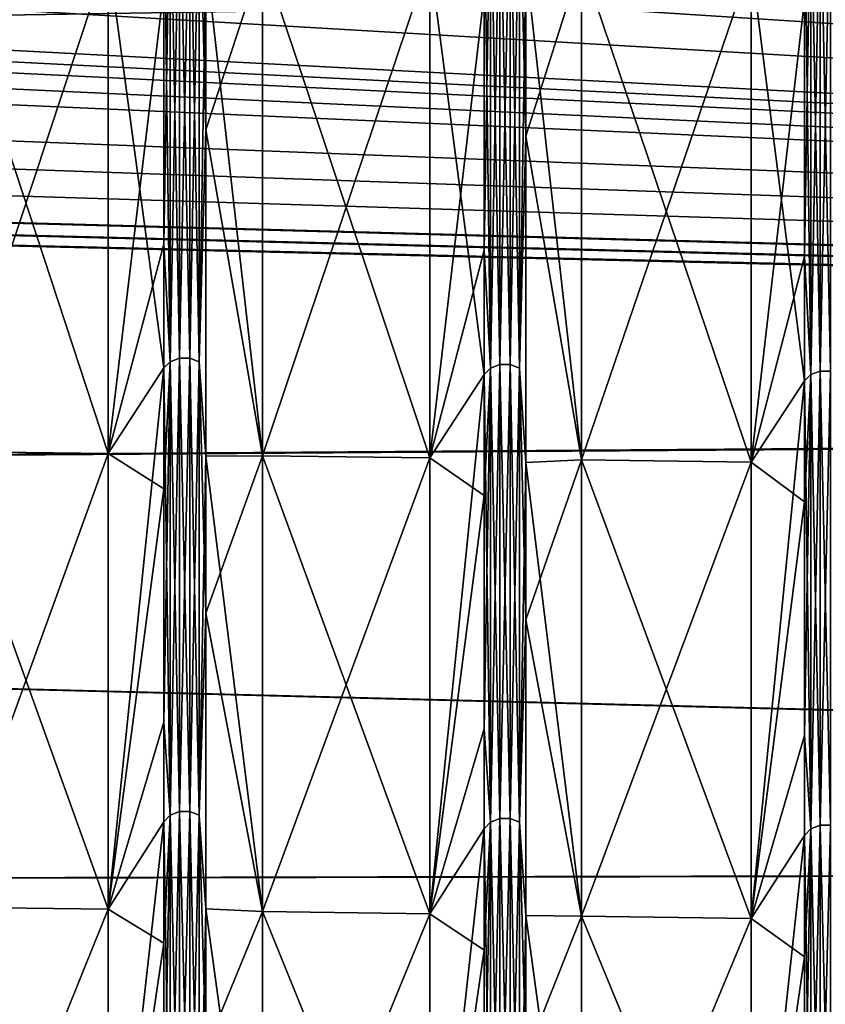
# Model space of a CAD drawing. Header units: metres. Extents: x -31 to 116, y -82 to 82.
# Tile 409 of 656: x 59 to 64, y -50 to -44. Entities that reach past the tile are written whole.
import ezdxf

# ---------------------------------------------------------------- set-up
doc = ezdxf.new("R2010")
doc.units = ezdxf.units.M
doc.layers.add('solid_80000000GA_10_1', color=7, linetype='CONTINUOUS')

msp = doc.modelspace()

# ---------------------------------------------------------------- linework, layer by layer
at = {"layer": 'solid_80000000GA_10_1'}
for points in [[(60.149567, -42.860641, 42.860645), (60.190956, -44.584862, 41.142361), (60.190956, -41.160751, 44.567883)], [(60.560387, -43.458355, 43.458355), (60.190956, -41.160751, 44.567883), (60.190956, -44.584862, 41.142361)], [(62.228855, -42.899143, 42.899143), (62.270245, -44.624908, 41.179249), (62.270245, -41.197727, 44.607849)], [(62.631138, -43.483913, 43.483913), (62.270245, -41.197727, 44.607849), (62.270245, -44.624908, 41.179249)], [(38.491501, -42.239792, 41.636169), (103, -43.127747, 43.139236), (103, -46.380795, 39.620941)], [(38.617069, -42.617405, 41.254074), (38.491501, -42.239792, 41.636169), (103, -46.380795, 39.620941)], [(38.840816, -43.013279, 40.849873), (38.617069, -42.617405, 41.254074), (103, -46.380795, 39.620941)], [(60.021336, -42.839622, 42.839622), (59.960613, -42.860554, 42.860554), (59.960613, -46.091228, 39.365627)], [(60.021336, -46.068722, 39.346405), (60.021336, -42.839622, 42.839622), (59.960613, -46.091228, 39.365627)], [(60.021336, -42.839622, -42.839622), (60.021336, -46.068722, -39.346405), (59.960613, -42.860554, -42.860554)], [(60.088886, -42.839657, 42.839657), (60.021336, -42.839622, 42.839622), (60.021336, -46.068722, 39.346405)], [(60.088886, -46.068756, -39.346436), (60.021336, -46.068722, -39.346405), (60.021336, -42.839622, -42.839622)], [(60.088886, -42.839657, -42.839657), (60.088886, -46.068756, -39.346436), (60.021336, -42.839622, -42.839622)], [(60.088886, -46.068756, 39.346436), (60.088886, -42.839657, 42.839657), (60.021336, -46.068722, 39.346405)], [(60.149567, -42.860641, 42.860645), (60.088886, -42.839657, 42.839657), (60.088886, -46.068756, 39.346436)], [(60.149567, -46.091324, -39.365711), (60.088886, -46.068756, -39.346436), (60.088886, -42.839657, -42.839657)], [(60.149567, -42.860641, -42.860645), (60.149567, -46.091324, -39.365711), (60.088886, -42.839657, -42.839657)], [(59.557796, -43.44598, -43.44598), (59.919064, -42.898155, -42.898155), (59.919064, -46.131664, -39.400166)], [(59.960613, -42.860554, 42.860554), (59.919064, -43.661308, 42.121181), (59.919064, -45.326588, 40.323738)], [(59.960613, -46.091228, 39.365627), (59.960613, -42.860554, 42.860554), (59.919064, -45.326588, 40.323738)], [(59.960613, -42.860554, -42.860554), (59.960613, -46.091228, -39.365627), (59.919064, -42.898155, -42.898155)], [(59.960613, -46.091228, -39.365627), (59.919064, -46.131664, -39.400166), (59.919064, -42.898155, -42.898155)], [(60.021336, -46.068722, -39.346405), (59.960613, -46.091228, -39.365627), (59.960613, -42.860554, -42.860554)], [(60.149567, -46.091324, 39.365711), (60.149567, -42.860641, 42.860645), (60.088886, -46.068756, 39.346436)], [(60.149567, -42.860641, -42.860645), (60.190956, -43.462742, -42.326042), (60.149567, -46.091324, -39.365711)], [(60.149567, -46.091324, 39.365711), (60.190956, -44.584862, 41.142361), (60.149567, -42.860641, 42.860645)], [(62.039902, -42.899052, 42.899055), (61.998352, -43.700493, 42.158981), (61.998352, -45.367268, 40.359928)], [(62.039902, -46.132629, 39.40099), (62.039902, -42.899052, 42.899055), (61.998352, -45.367268, 40.359928)], [(62.039902, -42.899052, -42.899055), (62.039902, -46.132629, -39.40099), (61.998352, -42.936657, -42.936657)], [(62.10062, -42.878124, 42.878124), (62.039902, -42.899052, 42.899055), (62.039902, -46.132629, 39.40099)], [(62.10062, -46.110123, 39.381767), (62.10062, -42.878124, 42.878124), (62.039902, -46.132629, 39.40099)], [(62.10062, -42.878124, -42.878124), (62.10062, -46.110123, -39.381767), (62.039902, -42.899052, -42.899055)], [(62.10062, -46.110123, -39.381767), (62.039902, -46.132629, -39.40099), (62.039902, -42.899052, -42.899055)], [(62.168175, -42.878155, 42.878159), (62.10062, -42.878124, 42.878124), (62.10062, -46.110123, 39.381767)], [(62.168175, -46.110157, -39.381798), (62.10062, -46.110123, -39.381767), (62.10062, -42.878124, -42.878124)], [(62.168175, -42.878155, -42.878159), (62.168175, -46.110157, -39.381798), (62.10062, -42.878124, -42.878124)], [(62.168175, -46.110157, 39.381798), (62.168175, -42.878155, 42.878159), (62.10062, -46.110123, 39.381767)], [(62.228855, -42.899143, 42.899143), (62.168175, -42.878155, 42.878159), (62.168175, -46.110157, 39.381798)], [(62.228855, -46.132729, -39.401073), (62.168175, -46.110157, -39.381798), (62.168175, -42.878155, -42.878159)], [(62.228855, -42.899143, -42.899143), (62.228855, -46.132729, -39.401073), (62.168175, -42.878155, -42.878159)], [(62.228855, -46.132729, 39.401073), (62.228855, -42.899143, 42.899143), (62.168175, -46.110157, 39.381798)], [(62.228855, -42.899143, -42.899143), (62.270245, -43.501751, -42.364025), (62.228855, -46.132729, -39.401073)], [(62.228855, -46.132729, 39.401073), (62.270245, -44.624908, 41.179249), (62.228855, -42.899143, 42.899143)], [(64.179909, -42.916622, 42.916626), (64.119186, -42.937553, 42.937553), (64.119186, -46.174034, 39.436352)], [(64.179909, -46.151527, 39.417126), (64.179909, -42.916622, 42.916626), (64.119186, -46.174034, 39.436352)], [(64.179909, -42.916622, -42.916626), (64.179909, -46.151527, -39.417126), (64.119186, -42.937553, -42.937553)], [(64.247459, -42.916656, 42.916656), (64.179909, -42.916622, 42.916626), (64.179909, -46.151527, 39.417126)], [(64.247459, -46.151562, -39.417156), (64.179909, -46.151527, -39.417126), (64.179909, -42.916622, -42.916626)], [(64.247459, -42.916656, -42.916656), (64.247459, -46.151562, -39.417156), (64.179909, -42.916622, -42.916626)], [(64.247459, -46.151562, 39.417156), (64.247459, -42.916656, 42.916656), (64.179909, -46.151527, 39.417126)], [(61.645481, -43.471748, -43.471748), (61.998352, -42.936657, -42.936657), (61.998352, -46.173069, -39.435528)], [(62.039902, -46.132629, -39.40099), (61.998352, -46.173069, -39.435528), (61.998352, -42.936657, -42.936657)], [(63.733166, -43.497517, -43.497517), (64.077637, -42.975155, -42.975159), (64.077637, -46.21447, -39.470886)], [(64.119186, -42.937553, 42.937553), (64.077637, -43.739677, 42.196785), (64.077637, -45.407948, 40.396122)], [(64.119186, -46.174034, 39.436352), (64.119186, -42.937553, 42.937553), (64.077637, -45.407948, 40.396122)], [(64.119186, -42.937553, -42.937553), (64.119186, -46.174034, -39.436352), (64.077637, -42.975155, -42.975159)], [(64.119186, -46.174034, -39.436352), (64.077637, -46.21447, -39.470886), (64.077637, -42.975155, -42.975159)], [(64.179909, -46.151527, -39.417126), (64.119186, -46.174034, -39.436352), (64.119186, -42.937553, -42.937553)], [(38.918213, -43.124298, 40.735607), (38.840816, -43.013279, 40.849873), (103, -46.380795, 39.620941)], [(27.5, -44.336441, -38.961391), (103, -46.390305, -39.609806), (103, -43.139236, -43.127747)], [(27.5, -44.038864, -39.297436), (27.5, -44.336441, -38.961391), (103, -43.139236, -43.127747)], [(27.5, -43.738743, -39.631207), (27.5, -44.038864, -39.297436), (103, -43.139236, -43.127747)], [(39, -43.233608, 40.6227), (38.918213, -43.124298, 40.735607), (103, -46.380795, 39.620941)], [(39, -43.384422, 40.461597), (39, -43.233608, 40.6227), (103, -46.380795, 39.620941)], [(39, -43.534634, 40.299931), (39, -43.384422, 40.461597), (103, -46.380795, 39.620941)], [(59.557796, -43.44598, 43.44598), (58.489632, -43.432796, 43.432796), (58.489632, -46.674118, 39.929218)], [(59.557796, -46.688293, -39.941326), (58.489632, -46.674118, -39.929218), (58.489632, -43.432796, -43.432796)], [(59.557796, -46.688293, -39.941326), (58.489632, -43.432796, -43.432796), (59.557796, -43.44598, -43.44598)], [(59.557796, -43.44598, 43.44598), (58.489632, -46.674118, 39.929218), (59.557796, -46.688293, 39.941326)], [(59.557796, -43.44598, 43.44598), (59.557796, -46.688293, 39.941326), (59.919064, -43.661308, 42.121181)], [(59.557796, -46.688293, -39.941326), (59.557796, -43.44598, -43.44598), (59.919064, -46.131664, -39.400166)], [(60.149567, -46.091324, -39.365711), (60.190956, -43.462742, -42.326042), (60.190956, -46.703735, -38.720337)], [(60.560387, -43.458355, -43.458355), (60.560387, -46.701603, -39.952694), (60.190956, -43.462742, -42.326042)], [(60.560387, -46.701603, 39.952694), (60.560387, -43.458355, 43.458355), (60.190956, -44.584862, 41.142361)], [(60.560387, -46.701603, -39.952694), (60.190956, -46.703735, -38.720337), (60.190956, -43.462742, -42.326042)], [(61.645481, -43.471748, 43.471748), (60.560387, -43.458355, 43.458355), (60.560387, -46.701603, 39.952694)], [(61.645481, -46.716003, -39.964993), (60.560387, -46.701603, -39.952694), (60.560387, -43.458355, -43.458355)], [(61.645481, -46.716003, -39.964993), (60.560387, -43.458355, -43.458355), (61.645481, -43.471748, -43.471748)], [(61.645481, -43.471748, 43.471748), (60.560387, -46.701603, 39.952694), (61.645481, -46.716003, 39.964993)], [(61.645481, -43.471748, 43.471748), (61.645481, -46.716003, 39.964993), (61.998352, -43.700493, 42.158981)], [(61.645481, -46.716003, -39.964993), (61.645481, -43.471748, -43.471748), (61.998352, -46.173069, -39.435528)], [(62.631138, -43.483913, -43.483913), (62.631138, -46.729088, -39.976166), (62.270245, -43.501751, -42.364025)], [(62.631138, -46.729088, 39.976166), (62.631138, -43.483913, 43.483913), (62.270245, -44.624908, 41.179249)], [(63.733166, -43.497517, 43.497517), (62.631138, -43.483913, 43.483913), (62.631138, -46.729088, 39.976166)], [(63.733166, -46.743713, -39.988659), (62.631138, -46.729088, -39.976166), (62.631138, -43.483913, -43.483913)], [(63.733166, -46.743713, -39.988659), (62.631138, -43.483913, -43.483913), (63.733166, -43.497517, -43.497517)], [(63.733166, -43.497517, 43.497517), (62.631138, -46.729088, 39.976166), (63.733166, -46.743713, 39.988659)], [(63.733166, -43.497517, 43.497517), (63.733166, -46.743713, 39.988659), (64.077637, -43.739677, 42.196785)], [(63.733166, -46.743713, -39.988659), (63.733166, -43.497517, -43.497517), (64.077637, -46.21447, -39.470886)], [(33.254963, -43.651806, 39.950497), (39, -43.534634, 40.299931), (103, -46.380795, 39.620941)], [(62.228855, -46.132729, -39.401073), (62.270245, -43.501751, -42.364025), (62.270245, -46.745655, -38.755089)], [(62.631138, -46.729088, -39.976166), (62.270245, -46.745655, -38.755089), (62.270245, -43.501751, -42.364025)], [(27.5, -43.738743, 39.631207), (33.254963, -43.651806, 39.950497), (103, -46.380795, 39.620941)], [(59.557796, -46.688293, 39.941326), (59.919064, -45.326588, 40.323738), (59.919064, -43.661308, 42.121181)], [(27.5, -44.038864, 39.297436), (27.5, -43.738743, 39.631207), (103, -46.380795, 39.620941)], [(61.645481, -46.716003, 39.964993), (61.998352, -45.367268, 40.359928), (61.998352, -43.700493, 42.158981)], [(63.733166, -46.743713, 39.988659), (64.077637, -45.407948, 40.396122), (64.077637, -43.739677, 42.196785)], [(27.5, -44.336441, 38.961391), (27.5, -44.038864, 39.297436), (103, -46.380795, 39.620941)], [(12.5, -44.230812, -38.485485), (12.5, -47.021606, -35.020927), (103, -46.390305, -39.609806)], [(12.5, -44.230812, 38.485485), (20.001122, -44.28376, 38.723598), (103, -46.380795, 39.620941)], [(12.5, -47.021595, 35.020939), (12.5, -44.230812, 38.485485), (103, -46.380795, 39.620941)], [(20.001122, -44.28376, -38.723598), (12.5, -44.230812, -38.485485), (103, -46.390305, -39.609806)], [(103, -46.390305, -39.609806), (27.5, -44.336441, -38.961391), (20.001122, -44.28376, -38.723598)], [(20.001122, -44.28376, 38.723598), (27.5, -44.336441, 38.961391), (103, -46.380795, 39.620941)], [(60.149567, -46.091324, 39.365711), (60.190956, -47.724346, 37.455181), (60.190956, -44.584862, 41.142361)], [(60.560387, -46.701603, 39.952694), (60.190956, -44.584862, 41.142361), (60.190956, -47.724346, 37.455181)], [(62.228855, -46.132729, 39.401073), (62.270245, -47.767204, 37.488758), (62.270245, -44.624908, 41.179249)], [(62.631138, -46.729088, 39.976166), (62.270245, -44.624908, 41.179249), (62.270245, -47.767204, 37.488758)], [(59.557796, -46.688293, 39.941326), (59.919064, -46.917927, 38.460522), (59.919064, -45.326588, 40.323738)], [(59.960613, -46.091228, 39.365627), (59.919064, -45.326588, 40.323738), (59.919064, -46.917927, 38.460522)], [(61.645481, -46.716003, 39.964993), (61.998352, -46.960037, 38.495037), (61.998352, -45.367268, 40.359928)], [(62.039902, -46.132629, 39.40099), (61.998352, -45.367268, 40.359928), (61.998352, -46.960037, 38.495037)], [(63.733166, -46.743713, 39.988659), (64.077637, -47.002144, 38.529556), (64.077637, -45.407948, 40.396122)], [(64.119186, -46.174034, 39.436352), (64.077637, -45.407948, 40.396122), (64.077637, -47.002144, 38.529556)], [(59.960613, -46.091228, 39.365627), (59.919064, -46.917927, 38.460522), (59.919064, -48.432732, 36.534561)], [(59.960613, -49.037735, 35.628002), (59.960613, -46.091228, 39.365627), (59.919064, -48.432732, 36.534561)], [(59.960613, -46.091228, -39.365627), (59.960613, -49.037735, -35.628002), (59.919064, -46.131664, -39.400166)], [(60.021336, -46.068722, 39.346405), (59.960613, -46.091228, 39.365627), (59.960613, -49.037735, 35.628002)], [(60.021336, -49.01379, 35.610603), (60.021336, -46.068722, 39.346405), (59.960613, -49.037735, 35.628002)], [(60.021336, -46.068722, -39.346405), (60.021336, -49.01379, -35.610603), (59.960613, -46.091228, -39.365627)], [(60.021336, -49.01379, -35.610603), (59.960613, -49.037735, -35.628002), (59.960613, -46.091228, -39.365627)], [(60.088886, -46.068756, 39.346436), (60.021336, -46.068722, 39.346405), (60.021336, -49.01379, 35.610603)], [(60.088886, -49.013828, -35.61063), (60.021336, -49.01379, -35.610603), (60.021336, -46.068722, -39.346405)], [(60.088886, -46.068756, -39.346436), (60.088886, -49.013828, -35.61063), (60.021336, -46.068722, -39.346405)], [(60.088886, -49.013828, 35.61063), (60.088886, -46.068756, 39.346436), (60.021336, -49.01379, 35.610603)], [(60.149567, -46.091324, 39.365711), (60.088886, -46.068756, 39.346436), (60.088886, -49.013828, 35.61063)], [(60.149567, -49.037838, -35.628075), (60.088886, -49.013828, -35.61063), (60.088886, -46.068756, -39.346436)], [(60.149567, -46.091324, -39.365711), (60.149567, -49.037838, -35.628075), (60.088886, -46.068756, -39.346436)], [(60.149567, -49.037838, 35.628075), (60.149567, -46.091324, 39.365711), (60.088886, -49.013828, 35.61063)], [(60.149567, -46.091324, -39.365711), (60.190956, -46.703735, -38.720337), (60.149567, -49.037838, -35.628075)], [(60.149567, -49.037838, 35.628075), (60.190956, -47.724346, 37.455181), (60.149567, -46.091324, 39.365711)], [(62.10062, -46.110123, 39.381767), (62.039902, -46.132629, 39.40099), (62.039902, -49.081783, 35.660004)], [(62.10062, -49.057838, 35.642609), (62.10062, -46.110123, 39.381767), (62.039902, -49.081783, 35.660004)], [(62.10062, -46.110123, -39.381767), (62.10062, -49.057838, -35.642609), (62.039902, -46.132629, -39.40099)], [(62.168175, -46.110157, 39.381798), (62.10062, -46.110123, 39.381767), (62.10062, -49.057838, 35.642609)], [(62.168175, -49.057877, -35.642635), (62.10062, -49.057838, -35.642609), (62.10062, -46.110123, -39.381767)], [(62.168175, -46.110157, -39.381798), (62.168175, -49.057877, -35.642635), (62.10062, -46.110123, -39.381767)], [(62.168175, -49.057877, 35.642635), (62.168175, -46.110157, 39.381798), (62.10062, -49.057838, 35.642609)], [(62.228855, -46.132729, 39.401073), (62.168175, -46.110157, 39.381798), (62.168175, -49.057877, 35.642635)], [(62.228855, -49.08189, -35.66008), (62.168175, -49.057877, -35.642635), (62.168175, -46.110157, -39.381798)], [(62.228855, -46.132729, -39.401073), (62.228855, -49.08189, -35.66008), (62.168175, -46.110157, -39.381798)], [(59.557796, -49.648693, -36.195496), (59.919064, -46.131664, -39.400166), (59.919064, -49.080757, -35.65926)], [(59.557796, -49.648693, -36.195496), (59.557796, -46.688293, -39.941326), (59.919064, -46.131664, -39.400166)], [(59.960613, -49.037735, -35.628002), (59.919064, -49.080757, -35.65926), (59.919064, -46.131664, -39.400166)], [(61.645481, -49.678173, -36.216915), (61.998352, -46.173069, -39.435528), (61.998352, -49.124809, -35.691261)], [(61.645481, -49.678173, -36.216915), (61.645481, -46.716003, -39.964993), (61.998352, -46.173069, -39.435528)], [(62.039902, -46.132629, 39.40099), (61.998352, -46.960037, 38.495037), (61.998352, -48.4762, 36.567352)], [(62.039902, -49.081783, 35.660004), (62.039902, -46.132629, 39.40099), (61.998352, -48.4762, 36.567352)], [(62.039902, -46.132629, -39.40099), (62.039902, -49.081783, -35.660004), (61.998352, -46.173069, -39.435528)], [(62.039902, -49.081783, -35.660004), (61.998352, -49.124809, -35.691261), (61.998352, -46.173069, -39.435528)], [(62.10062, -49.057838, -35.642609), (62.039902, -49.081783, -35.660004), (62.039902, -46.132629, -39.40099)], [(62.228855, -49.08189, 35.66008), (62.228855, -46.132729, 39.401073), (62.168175, -49.057877, 35.642635)], [(62.228855, -46.132729, -39.401073), (62.270245, -46.745655, -38.755089), (62.228855, -49.08189, -35.66008)], [(62.228855, -49.08189, 35.66008), (62.270245, -47.767204, 37.488758), (62.228855, -46.132729, 39.401073)], [(64.119186, -46.174034, 39.436352), (64.077637, -47.002144, 38.529556), (64.077637, -48.519665, 36.60014)], [(64.119186, -49.125835, 35.692009), (64.119186, -46.174034, 39.436352), (64.077637, -48.519665, 36.60014)], [(64.119186, -46.174034, -39.436352), (64.119186, -49.125835, -35.692009), (64.077637, -46.21447, -39.470886)], [(64.179909, -46.151527, 39.417126), (64.119186, -46.174034, 39.436352), (64.119186, -49.125835, 35.692009)], [(64.179909, -49.101887, 35.67461), (64.179909, -46.151527, 39.417126), (64.119186, -49.125835, 35.692009)], [(64.179909, -46.151527, -39.417126), (64.179909, -49.101887, -35.67461), (64.119186, -46.174034, -39.436352)], [(64.179909, -49.101887, -35.67461), (64.119186, -49.125835, -35.692009), (64.119186, -46.174034, -39.436352)], [(64.247459, -46.151562, 39.417156), (64.179909, -46.151527, 39.417126), (64.179909, -49.101887, 35.67461)], [(64.247459, -49.101925, -35.674637), (64.179909, -49.101887, -35.67461), (64.179909, -46.151527, -39.417126)], [(64.247459, -46.151562, -39.417156), (64.247459, -49.101925, -35.674637), (64.179909, -46.151527, -39.417126)], [(64.247459, -49.101925, 35.674637), (64.247459, -46.151562, 39.417156), (64.179909, -49.101887, 35.67461)], [(63.733166, -49.707653, -36.238335), (64.077637, -46.21447, -39.470886), (64.077637, -49.168858, -35.723267)], [(63.733166, -49.707653, -36.238335), (63.733166, -46.743713, -39.988659), (64.077637, -46.21447, -39.470886)], [(64.119186, -49.125835, -35.692009), (64.077637, -49.168858, -35.723267), (64.077637, -46.21447, -39.470886)], [(12.5, -47.021595, 35.020939), (103, -46.380795, 39.620941), (103, -49.348671, 35.856754)], [(12.5, -47.021606, -35.020927), (103, -49.354969, -35.848087), (103, -46.390305, -39.609806)], [(59.557796, -46.688293, 39.941326), (58.489632, -46.674118, 39.929218), (58.489632, -49.63361, 36.184536)], [(59.557796, -49.648693, -36.195496), (58.489632, -49.63361, -36.184536), (58.489632, -46.674118, -39.929218)], [(59.557796, -49.648693, -36.195496), (58.489632, -46.674118, -39.929218), (59.557796, -46.688293, -39.941326)], [(59.557796, -46.688293, 39.941326), (58.489632, -49.63361, 36.184536), (59.557796, -49.648693, 36.195496)], [(59.557796, -46.688293, 39.941326), (59.557796, -49.648693, 36.195496), (59.919064, -46.917927, 38.460522)], [(60.149567, -49.037838, -35.628075), (60.190956, -46.703735, -38.720337), (60.190956, -49.645103, -34.869289)], [(60.560387, -46.701603, -39.952694), (60.560387, -49.662849, -36.20578), (60.190956, -46.703735, -38.720337)], [(60.560387, -49.662849, 36.20578), (60.560387, -46.701603, 39.952694), (60.190956, -47.724346, 37.455181)], [(60.560387, -49.662849, -36.20578), (60.190956, -49.645103, -34.869289), (60.190956, -46.703735, -38.720337)], [(61.645481, -46.716003, 39.964993), (60.560387, -46.701603, 39.952694), (60.560387, -49.662849, 36.20578)], [(61.645481, -49.678173, -36.216915), (60.560387, -49.662849, -36.20578), (60.560387, -46.701603, -39.952694)], [(61.645481, -49.678173, -36.216915), (60.560387, -46.701603, -39.952694), (61.645481, -46.716003, -39.964993)], [(61.645481, -46.716003, 39.964993), (60.560387, -49.662849, 36.20578), (61.645481, -49.678173, 36.216915)], [(61.645481, -46.716003, 39.964993), (61.645481, -49.678173, 36.216915), (61.998352, -46.960037, 38.495037)], [(62.228855, -49.08189, -35.66008), (62.270245, -46.745655, -38.755089), (62.270245, -49.689648, -34.900597)], [(62.631138, -46.729088, -39.976166), (62.631138, -49.692093, -36.227028), (62.270245, -46.745655, -38.755089)], [(62.631138, -49.692093, 36.227028), (62.631138, -46.729088, 39.976166), (62.270245, -47.767204, 37.488758)], [(62.631138, -49.692093, -36.227028), (62.270245, -49.689648, -34.900597), (62.270245, -46.745655, -38.755089)], [(63.733166, -46.743713, 39.988659), (62.631138, -46.729088, 39.976166), (62.631138, -49.692093, 36.227028)], [(63.733166, -49.707653, -36.238335), (62.631138, -49.692093, -36.227028), (62.631138, -46.729088, -39.976166)], [(63.733166, -49.707653, -36.238335), (62.631138, -46.729088, -39.976166), (63.733166, -46.743713, -39.988659)], [(63.733166, -46.743713, 39.988659), (62.631138, -49.692093, 36.227028), (63.733166, -49.707653, 36.238335)], [(63.733166, -46.743713, 39.988659), (63.733166, -49.707653, 36.238335), (64.077637, -47.002144, 38.529556)], [(59.557796, -49.648693, 36.195496), (59.919064, -48.432732, 36.534561), (59.919064, -46.917927, 38.460522)], [(61.645481, -49.678173, 36.216915), (61.998352, -48.4762, 36.567352), (61.998352, -46.960037, 38.495037)], [(63.733166, -49.707653, 36.238335), (64.077637, -48.519665, 36.60014), (64.077637, -47.002144, 38.529556)], [(12.5, -49.54129, 31.355318), (12.5, -47.021595, 35.020939), (103, -49.348671, 35.856754)], [(12.5, -47.021606, -35.020927), (12.5, -49.541306, -31.355293), (103, -49.354969, -35.848087)], [(60.149567, -49.037838, 35.628075), (60.190956, -50.559601, 33.529545), (60.190956, -47.724346, 37.455181)], [(60.560387, -49.662849, 36.20578), (60.190956, -47.724346, 37.455181), (60.190956, -50.559601, 33.529545)], [(62.228855, -49.08189, 35.66008), (62.270245, -50.605003, 33.559601), (62.270245, -47.767204, 37.488758)], [(62.631138, -49.692093, 36.227028), (62.270245, -47.767204, 37.488758), (62.270245, -50.605003, 33.559601)], [(59.557796, -49.648693, 36.195496), (59.919064, -49.868526, 34.549004), (59.919064, -48.432732, 36.534561)], [(59.960613, -49.037735, 35.628002), (59.919064, -48.432732, 36.534561), (59.919064, -49.868526, 34.549004)], [(61.645481, -49.678173, 36.216915), (61.998352, -49.913284, 34.580009), (61.998352, -48.4762, 36.567352)], [(62.039902, -49.081783, 35.660004), (61.998352, -48.4762, 36.567352), (61.998352, -49.913284, 34.580009)], [(63.733166, -49.707653, 36.238335), (64.077637, -49.958038, 34.611019), (64.077637, -48.519665, 36.60014)], [(64.119186, -49.125835, 35.692009), (64.077637, -48.519665, 36.60014), (64.077637, -49.958038, 34.611019)], [(59.960613, -49.037735, 35.628002), (59.919064, -49.868526, 34.549004), (59.919064, -51.222973, 32.507088)], [(59.960613, -51.681908, 31.670715), (59.960613, -49.037735, 35.628002), (59.919064, -51.222973, 32.507088)], [(59.960613, -49.037735, -35.628002), (59.960613, -51.681908, -31.670715), (59.919064, -49.080757, -35.65926)], [(60.021336, -49.01379, 35.610603), (59.960613, -49.037735, 35.628002), (59.960613, -51.681908, 31.670715)], [(60.021336, -51.656673, 31.655251), (60.021336, -49.01379, 35.610603), (59.960613, -51.681908, 31.670715)], [(60.021336, -49.01379, -35.610603), (60.021336, -51.656673, -31.655251), (59.960613, -49.037735, -35.628002)], [(60.021336, -51.656673, -31.655251), (59.960613, -51.681908, -31.670715), (59.960613, -49.037735, -35.628002)], [(60.088886, -49.013828, 35.61063), (60.021336, -49.01379, 35.610603), (60.021336, -51.656673, 31.655251)], [(60.088886, -51.656712, -31.655273), (60.021336, -51.656673, -31.655251), (60.021336, -49.01379, -35.610603)], [(60.088886, -49.013828, -35.61063), (60.088886, -51.656712, -31.655273), (60.021336, -49.01379, -35.610603)], [(60.088886, -51.656712, 31.655273), (60.088886, -49.013828, 35.61063), (60.021336, -51.656673, 31.655251)], [(60.149567, -49.037838, 35.628075), (60.088886, -49.013828, 35.61063), (60.088886, -51.656712, 31.655273)], [(60.149567, -51.682018, -31.670782), (60.088886, -51.656712, -31.655273), (60.088886, -49.013828, -35.61063)], [(60.149567, -49.037838, -35.628075), (60.149567, -51.682018, -31.670782), (60.088886, -49.013828, -35.61063)], [(60.149567, -51.682018, 31.670782), (60.149567, -49.037838, 35.628075), (60.088886, -51.656712, 31.655273)], [(60.149567, -49.037838, -35.628075), (60.190956, -49.645103, -34.869289), (60.149567, -51.682018, -31.670782)], [(60.149567, -51.682018, 31.670782), (60.190956, -50.559601, 33.529545), (60.149567, -49.037838, 35.628075)], [(62.10062, -49.057838, 35.642609), (62.039902, -49.081783, 35.660004), (62.039902, -51.728333, 31.699163)], [(62.10062, -51.703098, 31.683699), (62.10062, -49.057838, 35.642609), (62.039902, -51.728333, 31.699163)], [(62.10062, -49.057838, -35.642609), (62.10062, -51.703098, -31.683699), (62.039902, -49.081783, -35.660004)], [(62.168175, -49.057877, 35.642635), (62.10062, -49.057838, 35.642609), (62.10062, -51.703098, 31.683699)], [(62.168175, -51.703136, -31.683723), (62.10062, -51.703098, -31.683699), (62.10062, -49.057838, -35.642609)], [(62.168175, -49.057877, -35.642635), (62.168175, -51.703136, -31.683723), (62.10062, -49.057838, -35.642609)], [(62.168175, -51.703136, 31.683723), (62.168175, -49.057877, 35.642635), (62.10062, -51.703098, 31.683699)], [(62.228855, -49.08189, 35.66008), (62.168175, -49.057877, 35.642635), (62.168175, -51.703136, 31.683723)], [(62.228855, -51.728443, -31.699232), (62.168175, -51.703136, -31.683723), (62.168175, -49.057877, -35.642635)], [(62.228855, -49.08189, -35.66008), (62.228855, -51.728443, -31.699232), (62.168175, -49.057877, -35.642635)], [(59.557796, -52.309296, -32.231106), (59.919064, -49.080757, -35.65926), (59.919064, -51.727253, -31.698502)], [(59.557796, -52.309296, -32.231106), (59.557796, -49.648693, -36.195496), (59.919064, -49.080757, -35.65926)], [(59.960613, -51.681908, -31.670715), (59.919064, -51.727253, -31.698502), (59.919064, -49.080757, -35.65926)], [(61.645481, -52.340366, -32.250145), (61.998352, -49.124809, -35.691261), (61.998352, -51.773678, -31.72695)], [(61.645481, -52.340366, -32.250145), (61.645481, -49.678173, -36.216915), (61.998352, -49.124809, -35.691261)], [(62.039902, -49.081783, 35.660004), (61.998352, -49.913284, 34.580009), (61.998352, -51.268944, 32.536263)], [(62.039902, -51.728333, 31.699163), (62.039902, -49.081783, 35.660004), (61.998352, -51.268944, 32.536263)], [(62.039902, -49.081783, -35.660004), (62.039902, -51.728333, -31.699163), (61.998352, -49.124809, -35.691261)], [(62.039902, -51.728333, -31.699163), (61.998352, -51.773678, -31.72695), (61.998352, -49.124809, -35.691261)], [(62.10062, -51.703098, -31.683699), (62.039902, -51.728333, -31.699163), (62.039902, -49.081783, -35.660004)], [(62.228855, -51.728443, 31.699232), (62.228855, -49.08189, 35.66008), (62.168175, -51.703136, 31.683723)], [(62.228855, -49.08189, -35.66008), (62.270245, -49.689648, -34.900597), (62.228855, -51.728443, -31.699232)], [(62.228855, -51.728443, 31.699232), (62.270245, -50.605003, 33.559601), (62.228855, -49.08189, 35.66008)], [(64.119186, -49.125835, 35.692009), (64.077637, -49.958038, 34.611019), (64.077637, -51.314915, 32.565437)], [(64.119186, -51.774757, 31.727613), (64.119186, -49.125835, 35.692009), (64.077637, -51.314915, 32.565437)], [(64.119186, -49.125835, -35.692009), (64.119186, -51.774757, -31.727613), (64.077637, -49.168858, -35.723267)], [(64.179909, -49.101887, 35.67461), (64.119186, -49.125835, 35.692009), (64.119186, -51.774757, 31.727613)], [(64.179909, -51.749519, 31.712149), (64.179909, -49.101887, 35.67461), (64.119186, -51.774757, 31.727613)], [(64.179909, -49.101887, -35.67461), (64.179909, -51.749519, -31.712149), (64.119186, -49.125835, -35.692009)], [(64.179909, -51.749519, -31.712149), (64.119186, -51.774757, -31.727613), (64.119186, -49.125835, -35.692009)], [(64.247459, -49.101925, 35.674637), (64.179909, -49.101887, 35.67461), (64.179909, -51.749519, 31.712149)], [(64.247459, -51.749561, -31.712172), (64.179909, -51.749519, -31.712149), (64.179909, -49.101887, -35.67461)], [(64.247459, -49.101925, -35.674637), (64.247459, -51.749561, -31.712172), (64.179909, -49.101887, -35.67461)], [(64.247459, -51.749561, 31.712172), (64.247459, -49.101925, 35.674637), (64.179909, -51.749519, 31.712149)], [(63.733166, -52.371437, -32.269184), (64.077637, -49.168858, -35.723267), (64.077637, -51.820103, -31.7554)], [(63.733166, -52.371437, -32.269184), (63.733166, -49.707653, -36.238335), (64.077637, -49.168858, -35.723267)], [(64.119186, -51.774757, -31.727613), (64.077637, -51.820103, -31.7554), (64.077637, -49.168858, -35.723267)], [(12.5, -49.54129, 31.355318), (103, -49.348671, 35.856754), (103, -52.012264, 31.870413)], [(12.5, -49.541306, -31.355293), (103, -52.015404, -31.86529), (103, -49.354969, -35.848087)], [(12.5, -51.775623, 27.509621), (12.5, -49.54129, 31.355318), (103, -52.012264, 31.870413)], [(12.5, -49.541306, -31.355293), (12.5, -51.775639, -27.509588), (103, -52.015404, -31.86529)], [(59.557796, -49.648693, 36.195496), (58.489632, -49.63361, 36.184536), (58.489632, -52.2934, 32.221363)], [(59.557796, -52.309296, -32.231106), (58.489632, -52.2934, -32.221363), (58.489632, -49.63361, -36.184536)], [(59.557796, -52.309296, -32.231106), (58.489632, -49.63361, -36.184536), (59.557796, -49.648693, -36.195496)], [(59.557796, -49.648693, 36.195496), (58.489632, -52.2934, 32.221363), (59.557796, -52.309296, 32.231106)], [(59.557796, -49.648693, 36.195496), (59.557796, -52.309296, 32.231106), (59.919064, -49.868526, 34.549004)], [(60.149567, -51.682018, -31.670782), (60.190956, -49.645103, -34.869289), (60.190956, -52.267181, -30.800083)], [(60.560387, -52.324219, -32.24025), (60.190956, -52.267181, -30.800083), (60.190956, -49.645103, -34.869289)], [(60.560387, -49.662849, -36.20578), (60.560387, -52.324219, -32.24025), (60.190956, -49.645103, -34.869289)], [(60.560387, -52.324219, 32.24025), (60.560387, -49.662849, 36.20578), (60.190956, -50.559601, 33.529545)], [(61.645481, -49.678173, 36.216915), (60.560387, -49.662849, 36.20578), (60.560387, -52.324219, 32.24025)], [(61.645481, -52.340366, -32.250145), (60.560387, -52.324219, -32.24025), (60.560387, -49.662849, -36.20578)], [(61.645481, -52.340366, -32.250145), (60.560387, -49.662849, -36.20578), (61.645481, -49.678173, -36.216915)], [(61.645481, -49.678173, 36.216915), (60.560387, -52.324219, 32.24025), (61.645481, -52.340366, 32.250145)], [(61.645481, -49.678173, 36.216915), (61.645481, -52.340366, 32.250145), (61.998352, -49.913284, 34.580009)], [(62.228855, -51.728443, -31.699232), (62.270245, -49.689648, -34.900597), (62.270245, -52.314083, -30.82774)], [(62.631138, -52.355038, -32.259132), (62.270245, -52.314083, -30.82774), (62.270245, -49.689648, -34.900597)], [(62.631138, -49.692093, -36.227028), (62.631138, -52.355038, -32.259132), (62.270245, -49.689648, -34.900597)], [(62.631138, -52.355038, 32.259132), (62.631138, -49.692093, 36.227028), (62.270245, -50.605003, 33.559601)], [(63.733166, -49.707653, 36.238335), (62.631138, -49.692093, 36.227028), (62.631138, -52.355038, 32.259132)], [(63.733166, -52.371437, -32.269184), (62.631138, -52.355038, -32.259132), (62.631138, -49.692093, -36.227028)], [(63.733166, -52.371437, -32.269184), (62.631138, -49.692093, -36.227028), (63.733166, -49.707653, -36.238335)], [(63.733166, -49.707653, 36.238335), (62.631138, -52.355038, 32.259132), (63.733166, -52.371437, 32.269184)], [(63.733166, -49.707653, 36.238335), (63.733166, -52.371437, 32.269184), (64.077637, -49.958038, 34.611019)], [(59.557796, -52.309296, 32.231106), (59.919064, -51.222973, 32.507088), (59.919064, -49.868526, 34.549004)], [(61.645481, -52.340366, 32.250145), (61.998352, -51.268944, 32.536263), (61.998352, -49.913284, 34.580009)], [(63.733166, -52.371437, 32.269184), (64.077637, -51.314915, 32.565437), (64.077637, -49.958038, 34.611019)]]:
    msp.add_3dface(points, dxfattribs=at)

doc.saveas('drawing.dxf')
